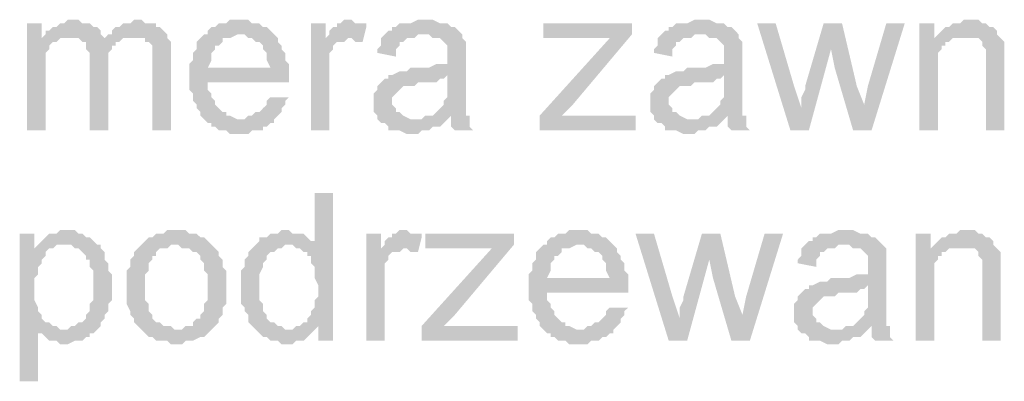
# Model space of a CAD drawing. Header units: millimetres. Extents: x -523 to 1404227, y -783705 to 1038705.
# Tile 426 of 508: x 710195 to 711325, y 230296 to 230711. Entities that reach past the tile are written whole.
import ezdxf

# ---------------------------------------------------------------- set-up
doc = ezdxf.new("R2010")
doc.units = ezdxf.units.MM
doc.linetypes.add('ACAD_ISO08W100', pattern=[36, 24, -3, 6, -3])
doc.layers.add('!!ELEKTRYKA', color=7, linetype='Continuous')

msp = doc.modelspace()

# ---------------------------------------------------------------- hatches: boundary and pattern name
at = {"layer": '!!ELEKTRYKA', "linetype": 'ACAD_ISO08W100'}
for points in [[(710219.93, 230706.47), (710203, 230706.47), (710203, 230583.71), (710224.17, 230583.71), (710224.17, 230647.21), (710224.17, 230651.44), (710224.17, 230655.67), (710224.17, 230659.91), (710224.17, 230664.14), (710224.17, 230668.37), (710224.17, 230672.61), (710228.4, 230676.84), (710228.4, 230681.07), (710232.63, 230685.31), (710236.87, 230685.31), (710241.1, 230689.54), (710219.93, 230689.54)], [(710258.04, 230710.71), (710249.57, 230710.71), (710245.33, 230706.47), (710241.1, 230706.47), (710236.87, 230702.24), (710232.63, 230702.24), (710228.4, 230698.01), (710224.17, 230698.01), (710224.17, 230693.77), (710253.8, 230689.54), (710253.8, 230689.54), (710258.04, 230689.54), (710262.27, 230689.54), (710266.5, 230685.31), (710291.91, 230689.54), (710291.91, 230689.54), (710287.67, 230693.77), (710287.67, 230698.01), (710283.44, 230702.24), (710279.2, 230702.24), (710279.2, 230702.24), (710274.97, 230706.47), (710270.74, 230706.47), (710266.5, 230706.47), (710262.27, 230710.71)], [(710330.01, 230710.71), (710325.77, 230710.71), (710321.54, 230706.47), (710313.07, 230706.47), (710308.84, 230702.24), (710304.61, 230702.24), (710300.37, 230698.01), (710300.37, 230693.77), (710296.14, 230693.77), (710325.77, 230689.54), (710330.01, 230689.54), (710334.24, 230689.54), (710338.47, 230689.54), (710338.47, 230685.31), (710342.71, 230685.31), (710346.94, 230681.07), (710346.94, 230676.84), (710346.94, 230672.61), (710346.94, 230668.37), (710346.94, 230659.91), (710346.94, 230583.71), (710368.11, 230583.71), (710368.11, 230668.37), (710368.11, 230668.37), (710368.11, 230676.84), (710368.11, 230681.07), (710368.11, 230685.31), (710363.88, 230689.54), (710363.88, 230693.77), (710359.64, 230698.01), (710359.64, 230698.01), (710355.41, 230702.24), (710351.18, 230702.24), (710351.18, 230706.47), (710346.94, 230706.47), (710338.47, 230706.47), (710334.24, 230710.71)], [(710448.54, 230710.71), (710435.84, 230710.71), (710431.61, 230706.47), (710423.14, 230706.47), (710418.91, 230702.24), (710414.68, 230702.24), (710410.44, 230698.01), (710410.44, 230693.77), (710406.21, 230693.77), (710448.54, 230693.77), (710448.54, 230693.77), (710452.78, 230693.77), (710457.01, 230689.54), (710461.24, 230689.54), (710465.48, 230685.31), (710469.71, 230685.31), (710473.94, 230681.07), (710473.94, 230681.07), (710473.94, 230676.84), (710478.18, 230672.61), (710478.18, 230668.37), (710478.18, 230664.14), (710482.41, 230655.67), (710410.44, 230655.67), (710503.58, 230655.67), (710503.58, 230659.91), (710499.35, 230664.14), (710499.35, 230668.37), (710499.35, 230672.61), (710495.11, 230676.84), (710495.11, 230681.07), (710490.88, 230685.31), (710490.88, 230689.54), (710486.65, 230693.77), (710486.65, 230693.77), (710482.41, 230698.01), (710478.18, 230702.24), (710473.94, 230702.24), (710469.71, 230706.47), (710465.48, 230706.47), (710461.24, 230706.47), (710457.01, 230710.71), (710452.78, 230710.71)], [(710545.91, 230706.47), (710528.98, 230706.47), (710528.98, 230583.71), (710550.15, 230583.71), (710550.15, 230647.21), (710550.15, 230647.21), (710550.15, 230655.67), (710550.15, 230659.91), (710550.15, 230664.14), (710550.15, 230668.37), (710550.15, 230672.61), (710554.38, 230676.84), (710554.38, 230681.07), (710558.61, 230685.31), (710562.85, 230685.31), (710567.08, 230685.31), (710571.31, 230689.54), (710545.91, 230689.54)], [(710571.31, 230710.71), (710571.31, 230710.71), (710567.08, 230710.71), (710562.85, 230706.47), (710558.61, 230706.47), (710558.61, 230702.24), (710554.38, 230702.24), (710550.15, 230698.01), (710550.15, 230693.77), (710545.91, 230689.54), (710571.31, 230689.54), (710575.55, 230689.54), (710579.78, 230685.31), (710584.01, 230685.31), (710588.25, 230685.31), (710592.48, 230702.24), (710592.48, 230706.47), (710584.01, 230706.47), (710579.78, 230706.47), (710575.55, 230710.71)], [(710660.22, 230710.71), (710660.22, 230710.71), (710651.75, 230710.71), (710643.28, 230706.47), (710639.05, 230706.47), (710634.82, 230706.47), (710630.58, 230706.47), (710626.35, 230702.24), (710622.12, 230702.24), (710622.12, 230698.01), (710617.88, 230698.01), (710613.65, 230693.77), (710655.98, 230693.77), (710660.22, 230693.77), (710664.45, 230693.77), (710668.68, 230689.54), (710672.92, 230689.54), (710677.15, 230689.54), (710681.38, 230685.31), (710681.38, 230685.31), (710685.62, 230681.07), (710685.62, 230676.84), (710685.62, 230672.61), (710685.62, 230668.37), (710685.62, 230668.37), (710685.62, 230659.91), (710685.62, 230659.91), (710681.38, 230659.91), (710681.38, 230659.91), (710677.15, 230659.91), (710672.92, 230659.91), (710664.45, 230655.67), (710660.22, 230655.67), (710655.98, 230655.67), (710647.52, 230655.67), (710643.28, 230655.67), (710639.05, 230651.44), (710634.82, 230651.44), (710630.58, 230651.44), (710630.58, 230651.44), (710622.12, 230647.21), (710617.88, 230647.21), (710685.62, 230647.21), (710685.62, 230638.74), (710685.62, 230634.51), (710685.62, 230630.27), (710685.62, 230626.04), (710685.62, 230621.81), (710681.38, 230617.57), (710681.38, 230617.57), (710681.38, 230613.34), (710677.15, 230609.11), (710672.92, 230604.87), (710668.68, 230600.64), (710664.45, 230600.64), (710660.22, 230600.64), (710689.85, 230600.64), (710689.85, 230596.41), (710689.85, 230592.17), (710689.85, 230587.94), (710694.08, 230583.71), (710715.25, 230583.71), (710715.25, 230583.71), (710711.02, 230587.94), (710711.02, 230592.17), (710711.02, 230600.64), (710706.78, 230600.64), (710706.78, 230604.87), (710706.78, 230604.87), (710706.78, 230609.11), (710706.78, 230617.57), (710706.78, 230621.81), (710706.78, 230626.04), (710706.78, 230634.51), (710706.78, 230664.14), (710706.78, 230664.14), (710706.78, 230668.37), (710706.78, 230676.84), (710706.78, 230681.07), (710706.78, 230681.07), (710706.78, 230685.31), (710702.55, 230689.54), (710702.55, 230693.77), (710698.32, 230698.01), (710698.32, 230698.01), (710694.08, 230702.24), (710689.85, 230702.24), (710685.62, 230706.47), (710685.62, 230706.47), (710681.38, 230706.47), (710677.15, 230706.47), (710668.68, 230710.71), (710664.45, 230710.71)], [(710897.29, 230706.47), (710795.69, 230706.47), (710795.69, 230689.54), (710871.89, 230689.54), (710897.29, 230693.77)], [(710977.72, 230710.71), (710977.72, 230710.71), (710969.26, 230710.71), (710960.79, 230706.47), (710956.56, 230706.47), (710952.32, 230706.47), (710948.09, 230706.47), (710943.86, 230702.24), (710939.62, 230702.24), (710939.62, 230698.01), (710935.39, 230698.01), (710931.16, 230693.77), (710973.49, 230693.77), (710977.72, 230693.77), (710981.96, 230693.77), (710986.19, 230689.54), (710990.42, 230689.54), (710994.66, 230689.54), (710998.89, 230685.31), (710998.89, 230685.31), (711003.13, 230681.07), (711003.13, 230676.84), (711003.13, 230672.61), (711003.13, 230668.37), (711003.13, 230668.37), (711003.13, 230659.91), (711003.13, 230659.91), (710998.89, 230659.91), (710998.89, 230659.91), (710994.66, 230659.91), (710990.42, 230659.91), (710981.96, 230655.67), (710977.72, 230655.67), (710973.49, 230655.67), (710965.02, 230655.67), (710960.79, 230655.67), (710956.56, 230651.44), (710952.32, 230651.44), (710948.09, 230651.44), (710948.09, 230651.44), (710939.62, 230647.21), (710935.39, 230647.21), (711003.13, 230647.21), (711003.13, 230638.74), (711003.13, 230634.51), (711003.13, 230630.27), (711003.13, 230626.04), (711003.13, 230621.81), (710998.89, 230617.57), (710998.89, 230617.57), (710998.89, 230613.34), (710994.66, 230609.11), (710990.42, 230604.87), (710986.19, 230600.64), (710981.96, 230600.64), (710977.72, 230600.64), (711007.36, 230600.64), (711007.36, 230596.41), (711007.36, 230592.17), (711007.36, 230587.94), (711011.59, 230583.71), (711032.76, 230583.71), (711032.76, 230583.71), (711028.53, 230587.94), (711028.53, 230592.17), (711028.53, 230600.64), (711024.29, 230600.64), (711024.29, 230604.87), (711024.29, 230604.87), (711024.29, 230609.11), (711024.29, 230617.57), (711024.29, 230621.81), (711024.29, 230626.04), (711024.29, 230634.51), (711024.29, 230664.14), (711024.29, 230664.14), (711024.29, 230668.37), (711024.29, 230676.84), (711024.29, 230681.07), (711024.29, 230681.07), (711024.29, 230685.31), (711020.06, 230689.54), (711020.06, 230693.77), (711015.83, 230698.01), (711015.83, 230698.01), (711011.59, 230702.24), (711007.36, 230702.24), (711003.13, 230706.47), (711003.13, 230706.47), (710998.89, 230706.47), (710994.66, 230706.47), (710986.19, 230710.71), (710981.96, 230710.71)], [(711062.39, 230706.47), (711041.23, 230706.47), (711079.33, 230583.71), (711092.03, 230609.11), (711083.56, 230634.51)], [(711138.6, 230706.47), (711117.43, 230706.47), (711096.26, 230634.51), (711096.26, 230630.27), (711092.03, 230621.81), (711092.03, 230617.57), (711092.03, 230613.34), (711092.03, 230609.11), (711092.03, 230609.11), (711079.33, 230583.71), (711100.49, 230583.71), (711125.89, 230676.84)], [(711138.6, 230706.47), (711125.89, 230676.84), (711130.13, 230655.67), (711151.3, 230583.71), (711164, 230613.34), (711155.53, 230634.51)], [(711210.56, 230706.47), (711189.4, 230706.47), (711168.23, 230634.51), (711164, 230613.34), (711151.3, 230583.71), (711172.46, 230583.71)], [(711244.43, 230706.47), (711227.5, 230706.47), (711227.5, 230583.71), (711248.66, 230583.71), (711248.66, 230651.44), (711248.66, 230655.67), (711248.66, 230659.91), (711248.66, 230664.14), (711248.66, 230668.37), (711248.66, 230672.61), (711252.9, 230676.84), (711252.9, 230681.07), (711257.13, 230681.07), (711257.13, 230685.31), (711261.37, 230685.31), (711265.6, 230689.54), (711244.43, 230689.54)], [(711282.53, 230710.71), (711282.53, 230710.71), (711278.3, 230710.71), (711274.07, 230706.47), (711269.83, 230706.47), (711265.6, 230706.47), (711261.37, 230702.24), (711257.13, 230702.24), (711252.9, 230698.01), (711252.9, 230698.01), (711248.66, 230693.77), (711278.3, 230689.54), (711282.53, 230689.54), (711286.77, 230689.54), (711291, 230689.54), (711295.23, 230689.54), (711299.47, 230685.31), (711299.47, 230681.07), (711303.7, 230676.84), (711303.7, 230676.84), (711303.7, 230672.61), (711303.7, 230668.37), (711303.7, 230664.14), (711303.7, 230659.91), (711303.7, 230583.71), (711324.87, 230583.71), (711324.87, 230659.91), (711324.87, 230659.91), (711324.87, 230668.37), (711324.87, 230672.61), (711324.87, 230676.84), (711324.87, 230681.07), (711324.87, 230681.07), (711324.87, 230685.31), (711320.63, 230689.54), (711316.4, 230693.77), (711316.4, 230698.01), (711312.17, 230702.24), (711307.93, 230702.24), (711303.7, 230706.47), (711303.7, 230706.47), (711299.47, 230706.47), (711295.23, 230710.71), (711291, 230710.71)], [(710296.14, 230693.77), (710291.91, 230689.54), (710266.5, 230685.31), (710270.74, 230685.31), (710270.74, 230681.07), (710270.74, 230676.84), (710274.97, 230672.61), (710274.97, 230668.37), (710274.97, 230664.14), (710274.97, 230583.71), (710296.14, 230583.71), (710296.14, 230655.67), (710296.14, 230655.67), (710296.14, 230664.14), (710296.14, 230668.37), (710296.14, 230672.61), (710300.37, 230676.84), (710300.37, 230681.07), (710304.61, 230681.07), (710304.61, 230685.31), (710308.84, 230685.31), (710313.07, 230689.54), (710317.31, 230689.54), (710321.54, 230689.54), (710325.77, 230689.54)], [(710406.21, 230693.77), (710406.21, 230693.77), (710401.98, 230689.54), (710397.74, 230685.31), (710397.74, 230681.07), (710397.74, 230676.84), (710393.51, 230672.61), (710393.51, 230668.37), (710393.51, 230664.14), (710389.28, 230659.91), (710389.28, 230655.67), (710389.28, 230651.44), (710389.28, 230642.97), (710389.28, 230638.74), (710389.28, 230634.51), (710389.28, 230630.27), (710393.51, 230626.04), (710393.51, 230621.81), (710393.51, 230617.57), (710397.74, 230613.34), (710397.74, 230609.11), (710401.98, 230604.87), (710401.98, 230600.64), (710406.21, 230596.41), (710448.54, 230596.41), (710448.54, 230596.41), (710444.31, 230596.41), (710435.84, 230600.64), (710431.61, 230600.64), (710431.61, 230604.87), (710427.38, 230604.87), (710423.14, 230609.11), (710423.14, 230609.11), (710418.91, 230613.34), (710418.91, 230617.57), (710414.68, 230621.81), (710414.68, 230626.04), (710410.44, 230630.27), (710410.44, 230634.51), (710410.44, 230638.74), (710503.58, 230638.74), (710503.58, 230642.97), (710503.58, 230647.21), (710503.58, 230651.44), (710503.58, 230655.67), (710410.44, 230655.67), (710410.44, 230655.67), (710414.68, 230664.14), (710414.68, 230668.37), (710414.68, 230672.61), (710418.91, 230676.84), (710418.91, 230681.07), (710423.14, 230681.07), (710427.38, 230685.31), (710427.38, 230689.54), (710431.61, 230689.54), (710435.84, 230689.54), (710444.31, 230693.77), (710448.54, 230693.77)], [(710613.65, 230693.77), (710609.42, 230689.54), (710609.42, 230681.07), (710605.18, 230676.84), (710605.18, 230672.61), (710626.35, 230668.37), (710626.35, 230672.61), (710626.35, 230676.84), (710630.58, 230681.07), (710630.58, 230685.31), (710634.82, 230685.31), (710639.05, 230689.54), (710643.28, 230689.54), (710647.52, 230689.54), (710651.75, 230693.77), (710655.98, 230693.77)], [(710897.29, 230693.77), (710871.89, 230689.54), (710791.45, 230600.64), (710791.45, 230583.71), (710816.85, 230600.64), (710829.55, 230613.34)], [(710931.16, 230693.77), (710926.92, 230689.54), (710926.92, 230681.07), (710922.69, 230676.84), (710922.69, 230672.61), (710943.86, 230668.37), (710943.86, 230672.61), (710943.86, 230676.84), (710948.09, 230681.07), (710948.09, 230685.31), (710952.32, 230685.31), (710956.56, 230689.54), (710960.79, 230689.54), (710965.02, 230689.54), (710969.26, 230693.77), (710973.49, 230693.77)], [(710617.88, 230647.21), (710617.88, 230642.97), (710613.65, 230642.97), (710609.42, 230638.74), (710609.42, 230638.74), (710605.18, 230634.51), (710605.18, 230630.27), (710600.95, 230626.04), (710600.95, 230621.81), (710600.95, 230617.57), (710600.95, 230613.34), (710600.95, 230609.11), (710600.95, 230604.87), (710605.18, 230600.64), (710605.18, 230596.41), (710609.42, 230592.17), (710613.65, 230592.17), (710613.65, 230592.17), (710617.88, 230587.94), (710617.88, 230583.71), (710622.12, 230583.71), (710626.35, 230583.71), (710630.58, 230583.71), (710639.05, 230579.47), (710643.28, 230579.47), (710647.52, 230579.47), (710651.75, 230579.47), (710655.98, 230583.71), (710660.22, 230583.71), (710664.45, 230583.71), (710668.68, 230587.94), (710672.92, 230587.94), (710677.15, 230587.94), (710681.38, 230592.17), (710685.62, 230596.41), (710647.52, 230596.41), (710647.52, 230596.41), (710643.28, 230596.41), (710634.82, 230600.64), (710634.82, 230600.64), (710630.58, 230604.87), (710626.35, 230604.87), (710626.35, 230609.11), (710622.12, 230613.34), (710622.12, 230617.57), (710622.12, 230617.57), (710622.12, 230621.81), (710626.35, 230626.04), (710626.35, 230626.04), (710630.58, 230630.27), (710634.82, 230634.51), (710639.05, 230634.51), (710643.28, 230634.51), (710647.52, 230634.51), (710651.75, 230638.74), (710655.98, 230638.74), (710660.22, 230638.74), (710664.45, 230638.74), (710672.92, 230638.74), (710677.15, 230642.97), (710681.38, 230642.97), (710681.38, 230642.97), (710685.62, 230647.21)], [(710935.39, 230647.21), (710935.39, 230642.97), (710931.16, 230642.97), (710926.92, 230638.74), (710926.92, 230638.74), (710922.69, 230634.51), (710922.69, 230630.27), (710918.46, 230626.04), (710918.46, 230621.81), (710918.46, 230617.57), (710918.46, 230613.34), (710918.46, 230609.11), (710918.46, 230604.87), (710922.69, 230600.64), (710922.69, 230596.41), (710926.92, 230592.17), (710931.16, 230592.17), (710931.16, 230592.17), (710935.39, 230587.94), (710935.39, 230583.71), (710939.62, 230583.71), (710943.86, 230583.71), (710948.09, 230583.71), (710956.56, 230579.47), (710960.79, 230579.47), (710965.02, 230579.47), (710969.26, 230579.47), (710973.49, 230583.71), (710977.72, 230583.71), (710981.96, 230583.71), (710986.19, 230587.94), (710990.42, 230587.94), (710994.66, 230587.94), (710998.89, 230592.17), (711003.13, 230596.41), (710965.02, 230596.41), (710965.02, 230596.41), (710960.79, 230596.41), (710952.32, 230600.64), (710952.32, 230600.64), (710948.09, 230604.87), (710943.86, 230604.87), (710943.86, 230609.11), (710939.62, 230613.34), (710939.62, 230617.57), (710939.62, 230617.57), (710939.62, 230621.81), (710943.86, 230626.04), (710943.86, 230626.04), (710948.09, 230630.27), (710952.32, 230634.51), (710956.56, 230634.51), (710960.79, 230634.51), (710965.02, 230634.51), (710969.26, 230638.74), (710973.49, 230638.74), (710977.72, 230638.74), (710981.96, 230638.74), (710990.42, 230638.74), (710994.66, 230642.97), (710998.89, 230642.97), (710998.89, 230642.97), (711003.13, 230647.21)], [(710482.41, 230621.81), (710478.18, 230617.57), (710478.18, 230613.34), (710473.94, 230609.11), (710469.71, 230604.87), (710469.71, 230604.87), (710465.48, 230604.87), (710461.24, 230600.64), (710457.01, 230600.64), (710452.78, 230596.41), (710448.54, 230596.41), (710406.21, 230596.41), (710406.21, 230596.41), (710410.44, 230592.17), (710414.68, 230592.17), (710414.68, 230587.94), (710418.91, 230587.94), (710423.14, 230583.71), (710427.38, 230583.71), (710431.61, 230583.71), (710435.84, 230579.47), (710444.31, 230579.47), (710448.54, 230579.47), (710452.78, 230579.47), (710457.01, 230579.47), (710461.24, 230583.71), (710465.48, 230583.71), (710473.94, 230583.71), (710473.94, 230587.94), (710478.18, 230587.94), (710482.41, 230592.17), (710486.65, 230592.17), (710486.65, 230596.41), (710490.88, 230600.64), (710495.11, 230604.87), (710495.11, 230609.11), (710499.35, 230613.34), (710499.35, 230617.57), (710503.58, 230621.81)], [(710660.22, 230600.64), (710655.98, 230596.41), (710647.52, 230596.41), (710685.62, 230596.41), (710689.85, 230600.64)], [(710977.72, 230600.64), (710973.49, 230596.41), (710965.02, 230596.41), (711003.13, 230596.41), (711007.36, 230600.64)], [(710554.38, 230511.74), (710533.21, 230511.74), (710533.21, 230452.47), (710503.58, 230452.47), (710507.81, 230452.47), (710512.05, 230448.23), (710516.28, 230448.23), (710520.51, 230444), (710524.75, 230444), (710524.75, 230439.77), (710528.98, 230439.77), (710528.98, 230435.53), (710528.98, 230431.3), (710533.21, 230427.07), (710533.21, 230422.83), (710533.21, 230418.6), (710533.21, 230414.37), (710537.45, 230405.9), (710537.45, 230401.67), (710537.45, 230397.43), (710537.45, 230393.2), (710533.21, 230388.97), (710533.21, 230384.73), (710533.21, 230380.5), (710528.98, 230376.27), (710528.98, 230372.03), (710524.75, 230367.8), (710524.75, 230363.57), (710520.51, 230363.57), (710516.28, 230359.33), (710512.05, 230359.33), (710537.45, 230359.33), (710537.45, 230342.4), (710554.38, 230342.4)], [(710211.47, 230465.17), (710194.53, 230465.17), (710194.53, 230295.83), (710215.7, 230295.83), (710215.7, 230355.1), (710245.33, 230355.1), (710241.1, 230355.1), (710236.87, 230359.33), (710232.63, 230359.33), (710228.4, 230363.57), (710224.17, 230363.57), (710219.93, 230367.8), (710219.93, 230372.03), (710215.7, 230376.27), (710215.7, 230376.27), (710215.7, 230380.5), (710211.47, 230388.97), (710211.47, 230393.2), (710211.47, 230397.43), (710211.47, 230401.67), (710211.47, 230405.9), (710211.47, 230410.13), (710211.47, 230414.37), (710215.7, 230418.6), (710215.7, 230422.83), (710215.7, 230427.07), (710219.93, 230431.3), (710219.93, 230435.53), (710224.17, 230439.77), (710224.17, 230444), (710228.4, 230448.23), (710232.63, 230448.23), (710211.47, 230448.23)], [(710249.57, 230469.4), (710241.1, 230469.4), (710236.87, 230465.17), (710228.4, 230465.17), (710224.17, 230460.94), (710224.17, 230460.94), (710219.93, 230456.7), (710215.7, 230452.47), (710245.33, 230452.47), (710249.57, 230452.47), (710253.8, 230452.47), (710258.04, 230448.23), (710262.27, 230448.23), (710266.5, 230444), (710270.74, 230439.77), (710270.74, 230435.53), (710274.97, 230435.53), (710274.97, 230431.3), (710274.97, 230427.07), (710279.2, 230422.83), (710279.2, 230414.37), (710279.2, 230410.13), (710279.2, 230405.9), (710279.2, 230401.67), (710279.2, 230397.43), (710279.2, 230393.2), (710279.2, 230388.97), (710274.97, 230384.73), (710274.97, 230380.5), (710274.97, 230376.27), (710270.74, 230372.03), (710270.74, 230367.8), (710266.5, 230363.57), (710262.27, 230363.57), (710258.04, 230359.33), (710253.8, 230359.33), (710249.57, 230355.1), (710245.33, 230355.1), (710215.7, 230355.1), (710215.7, 230350.87), (710219.93, 230350.87), (710224.17, 230346.63), (710228.4, 230342.4), (710228.4, 230342.4), (710232.63, 230342.4), (710236.87, 230342.4), (710241.1, 230338.17), (710245.33, 230338.17), (710245.33, 230338.17), (710249.57, 230338.17), (710258.04, 230342.4), (710262.27, 230342.4), (710266.5, 230342.4), (710270.74, 230346.63), (710274.97, 230346.63), (710274.97, 230350.87), (710279.2, 230350.87), (710283.44, 230355.1), (710287.67, 230359.33), (710287.67, 230363.57), (710291.91, 230367.8), (710291.91, 230372.03), (710291.91, 230372.03), (710296.14, 230376.27), (710296.14, 230380.5), (710296.14, 230384.73), (710300.37, 230388.97), (710300.37, 230393.2), (710300.37, 230401.67), (710300.37, 230405.9), (710300.37, 230405.9), (710300.37, 230410.13), (710300.37, 230414.37), (710300.37, 230418.6), (710296.14, 230422.83), (710296.14, 230427.07), (710296.14, 230431.3), (710291.91, 230435.53), (710291.91, 230439.77), (710291.91, 230444), (710287.67, 230448.23), (710287.67, 230452.47), (710283.44, 230452.47), (710279.2, 230456.7), (710274.97, 230460.94), (710274.97, 230460.94), (710270.74, 230460.94), (710266.5, 230465.17), (710262.27, 230465.17), (710258.04, 230469.4), (710253.8, 230469.4)], [(710372.34, 230469.4), (710363.88, 230469.4), (710359.64, 230465.17), (710351.18, 230465.17), (710346.94, 230460.94), (710342.71, 230460.94), (710338.47, 230456.7), (710334.24, 230452.47), (710334.24, 230452.47), (710334.24, 230452.47), (710372.34, 230452.47), (710376.58, 230452.47), (710380.81, 230448.23), (710385.04, 230448.23), (710389.28, 230448.23), (710393.51, 230444), (710397.74, 230444), (710401.98, 230439.77), (710401.98, 230435.53), (710406.21, 230431.3), (710406.21, 230427.07), (710406.21, 230422.83), (710410.44, 230418.6), (710410.44, 230414.37), (710410.44, 230410.13), (710410.44, 230405.9), (710410.44, 230401.67), (710410.44, 230397.43), (710410.44, 230393.2), (710410.44, 230388.97), (710406.21, 230384.73), (710406.21, 230380.5), (710406.21, 230376.27), (710401.98, 230372.03), (710401.98, 230367.8), (710397.74, 230367.8), (710393.51, 230363.57), (710393.51, 230359.33), (710389.28, 230359.33), (710385.04, 230359.33), (710380.81, 230355.1), (710372.34, 230355.1), (710334.24, 230355.1), (710334.24, 230355.1), (710338.47, 230350.87), (710342.71, 230346.63), (710346.94, 230346.63), (710351.18, 230342.4), (710355.41, 230342.4), (710359.64, 230342.4), (710363.88, 230342.4), (710368.11, 230338.17), (710372.34, 230338.17), (710376.58, 230338.17), (710380.81, 230338.17), (710385.04, 230342.4), (710389.28, 230342.4), (710393.51, 230342.4), (710401.98, 230346.63), (710406.21, 230346.63), (710406.21, 230346.63), (710410.44, 230350.87), (710414.68, 230355.1), (710414.68, 230355.1), (710418.91, 230359.33), (710423.14, 230363.57), (710423.14, 230367.8), (710423.14, 230367.8), (710427.38, 230372.03), (710427.38, 230376.27), (710427.38, 230380.5), (710431.61, 230384.73), (710431.61, 230388.97), (710431.61, 230393.2), (710431.61, 230401.67), (710431.61, 230405.9), (710431.61, 230410.13), (710431.61, 230414.37), (710431.61, 230418.6), (710431.61, 230422.83), (710427.38, 230427.07), (710427.38, 230431.3), (710427.38, 230435.53), (710423.14, 230439.77), (710423.14, 230444), (710418.91, 230448.23), (710414.68, 230452.47), (710414.68, 230452.47), (710410.44, 230456.7), (710406.21, 230460.94), (710401.98, 230460.94), (710397.74, 230465.17), (710393.51, 230465.17), (710389.28, 230465.17), (710385.04, 230469.4), (710380.81, 230469.4)], [(710499.35, 230469.4), (710499.35, 230469.4), (710495.11, 230469.4), (710490.88, 230465.17), (710486.65, 230465.17), (710482.41, 230465.17), (710478.18, 230460.94), (710473.94, 230460.94), (710469.71, 230460.94), (710469.71, 230456.7), (710465.48, 230452.47), (710461.24, 230448.23), (710457.01, 230444), (710457.01, 230439.77), (710452.78, 230435.53), (710452.78, 230435.53), (710452.78, 230431.3), (710452.78, 230427.07), (710448.54, 230422.83), (710448.54, 230418.6), (710448.54, 230414.37), (710448.54, 230410.13), (710448.54, 230401.67), (710448.54, 230401.67), (710448.54, 230397.43), (710448.54, 230393.2), (710448.54, 230388.97), (710448.54, 230384.73), (710452.78, 230380.5), (710452.78, 230376.27), (710457.01, 230372.03), (710457.01, 230367.8), (710457.01, 230363.57), (710461.24, 230359.33), (710465.48, 230355.1), (710503.58, 230355.1), (710499.35, 230355.1), (710495.11, 230359.33), (710490.88, 230359.33), (710486.65, 230363.57), (710482.41, 230363.57), (710478.18, 230367.8), (710478.18, 230367.8), (710478.18, 230372.03), (710473.94, 230376.27), (710473.94, 230380.5), (710473.94, 230384.73), (710469.71, 230388.97), (710469.71, 230393.2), (710469.71, 230397.43), (710469.71, 230401.67), (710469.71, 230405.9), (710469.71, 230410.13), (710469.71, 230414.37), (710469.71, 230418.6), (710473.94, 230427.07), (710473.94, 230431.3), (710473.94, 230431.3), (710478.18, 230435.53), (710478.18, 230439.77), (710482.41, 230444), (710486.65, 230444), (710490.88, 230448.23), (710495.11, 230448.23), (710499.35, 230452.47), (710503.58, 230452.47), (710533.21, 230452.47), (710533.21, 230456.7), (710528.98, 230456.7), (710524.75, 230460.94), (710520.51, 230465.17), (710520.51, 230465.17), (710516.28, 230465.17), (710507.81, 230465.17), (710503.58, 230469.4)], [(710609.42, 230465.17), (710592.48, 230465.17), (710592.48, 230342.4), (710613.65, 230342.4), (710613.65, 230405.9), (710613.65, 230405.9), (710613.65, 230414.37), (710613.65, 230418.6), (710613.65, 230422.83), (710613.65, 230427.07), (710613.65, 230431.3), (710617.88, 230435.53), (710617.88, 230439.77), (710622.12, 230444), (710626.35, 230444), (710630.58, 230444), (710634.82, 230448.23), (710609.42, 230448.23)], [(710634.82, 230469.4), (710634.82, 230469.4), (710630.58, 230469.4), (710626.35, 230465.17), (710622.12, 230465.17), (710622.12, 230460.94), (710617.88, 230460.94), (710613.65, 230456.7), (710613.65, 230452.47), (710609.42, 230448.23), (710634.82, 230448.23), (710639.05, 230448.23), (710643.28, 230444), (710647.52, 230444), (710651.75, 230444), (710655.98, 230460.94), (710655.98, 230465.17), (710647.52, 230465.17), (710643.28, 230465.17), (710639.05, 230469.4)], [(710761.82, 230465.17), (710660.22, 230465.17), (710660.22, 230448.23), (710736.42, 230448.23), (710761.82, 230452.47)], [(710838.02, 230469.4), (710825.32, 230469.4), (710821.09, 230465.17), (710812.62, 230465.17), (710808.39, 230460.94), (710804.15, 230460.94), (710799.92, 230456.7), (710799.92, 230452.47), (710795.69, 230452.47), (710838.02, 230452.47), (710838.02, 230452.47), (710842.25, 230452.47), (710846.49, 230448.23), (710850.72, 230448.23), (710854.95, 230444), (710859.19, 230444), (710863.42, 230439.77), (710863.42, 230439.77), (710863.42, 230435.53), (710867.65, 230431.3), (710867.65, 230427.07), (710867.65, 230422.83), (710871.89, 230414.37), (710799.92, 230414.37), (710893.06, 230414.37), (710893.06, 230418.6), (710888.82, 230422.83), (710888.82, 230427.07), (710888.82, 230431.3), (710884.59, 230435.53), (710884.59, 230439.77), (710880.36, 230444), (710880.36, 230448.23), (710876.12, 230452.47), (710876.12, 230452.47), (710871.89, 230456.7), (710867.65, 230460.94), (710863.42, 230460.94), (710859.19, 230465.17), (710854.95, 230465.17), (710850.72, 230465.17), (710846.49, 230469.4), (710842.25, 230469.4)], [(710922.69, 230465.17), (710901.52, 230465.17), (710939.62, 230342.4), (710952.32, 230367.8), (710943.86, 230393.2)], [(710998.89, 230465.17), (710977.72, 230465.17), (710956.56, 230393.2), (710956.56, 230388.97), (710952.32, 230380.5), (710952.32, 230376.27), (710952.32, 230372.03), (710952.32, 230367.8), (710952.32, 230367.8), (710939.62, 230342.4), (710960.79, 230342.4), (710986.19, 230435.53)], [(710998.89, 230465.17), (710986.19, 230435.53), (710990.42, 230414.37), (711011.59, 230342.4), (711024.29, 230372.03), (711015.83, 230393.2)], [(711070.86, 230465.17), (711049.69, 230465.17), (711028.53, 230393.2), (711024.29, 230372.03), (711011.59, 230342.4), (711032.76, 230342.4)], [(711142.83, 230469.4), (711134.36, 230469.4), (711125.89, 230465.17), (711113.19, 230465.17), (711108.96, 230460.94), (711104.73, 230460.94), (711104.73, 230456.7), (711100.49, 230456.7), (711096.26, 230452.47), (711138.6, 230452.47), (711142.83, 230452.47), (711147.06, 230452.47), (711151.3, 230448.23), (711155.53, 230448.23), (711159.76, 230448.23), (711164, 230444), (711164, 230444), (711168.23, 230439.77), (711168.23, 230435.53), (711168.23, 230431.3), (711168.23, 230427.07), (711168.23, 230427.07), (711168.23, 230418.6), (711164, 230418.6), (711164, 230418.6), (711159.76, 230418.6), (711155.53, 230418.6), (711147.06, 230414.37), (711142.83, 230414.37), (711138.6, 230414.37), (711130.13, 230414.37), (711125.89, 230414.37), (711121.66, 230410.13), (711117.43, 230410.13), (711113.19, 230410.13), (711113.19, 230410.13), (711104.73, 230405.9), (711100.49, 230405.9), (711168.23, 230405.9), (711168.23, 230397.43), (711168.23, 230393.2), (711168.23, 230388.97), (711168.23, 230384.73), (711168.23, 230380.5), (711164, 230376.27), (711164, 230376.27), (711164, 230372.03), (711159.76, 230367.8), (711155.53, 230363.57), (711151.3, 230359.33), (711147.06, 230359.33), (711142.83, 230359.33), (711172.46, 230359.33), (711172.46, 230355.1), (711172.46, 230350.87), (711172.46, 230346.63), (711176.7, 230342.4), (711197.86, 230342.4), (711197.86, 230342.4), (711193.63, 230346.63), (711193.63, 230350.87), (711193.63, 230359.33), (711189.4, 230359.33), (711189.4, 230363.57), (711189.4, 230363.57), (711189.4, 230367.8), (711189.4, 230376.27), (711189.4, 230380.5), (711189.4, 230384.73), (711189.4, 230393.2), (711189.4, 230422.83), (711189.4, 230422.83), (711189.4, 230427.07), (711189.4, 230435.53), (711189.4, 230439.77), (711189.4, 230439.77), (711189.4, 230444), (711189.4, 230448.23), (711185.16, 230452.47), (711180.93, 230456.7), (711180.93, 230456.7), (711176.7, 230460.94), (711172.46, 230460.94), (711168.23, 230465.17), (711168.23, 230465.17), (711164, 230465.17), (711159.76, 230465.17), (711151.3, 230469.4), (711147.06, 230469.4)], [(711240.2, 230465.17), (711223.26, 230465.17), (711223.26, 230342.4), (711244.43, 230342.4), (711244.43, 230410.13), (711244.43, 230414.37), (711244.43, 230418.6), (711244.43, 230422.83), (711244.43, 230427.07), (711244.43, 230431.3), (711248.66, 230435.53), (711248.66, 230439.77), (711252.9, 230439.77), (711252.9, 230444), (711257.13, 230444), (711261.37, 230448.23), (711240.2, 230448.23)], [(711278.3, 230469.4), (711278.3, 230469.4), (711274.07, 230469.4), (711269.83, 230465.17), (711265.6, 230465.17), (711261.37, 230465.17), (711257.13, 230460.94), (711252.9, 230460.94), (711248.66, 230456.7), (711248.66, 230456.7), (711244.43, 230452.47), (711274.07, 230448.23), (711278.3, 230448.23), (711282.53, 230448.23), (711286.77, 230448.23), (711291, 230448.23), (711295.23, 230444), (711295.23, 230439.77), (711299.47, 230435.53), (711299.47, 230435.53), (711299.47, 230431.3), (711299.47, 230427.07), (711299.47, 230422.83), (711299.47, 230418.6), (711299.47, 230342.4), (711320.63, 230342.4), (711320.63, 230418.6), (711320.63, 230418.6), (711320.63, 230427.07), (711320.63, 230431.3), (711320.63, 230435.53), (711320.63, 230439.77), (711320.63, 230439.77), (711320.63, 230444), (711316.4, 230448.23), (711312.17, 230452.47), (711312.17, 230456.7), (711307.93, 230460.94), (711303.7, 230460.94), (711299.47, 230465.17), (711299.47, 230465.17), (711295.23, 230465.17), (711291, 230469.4), (711286.77, 230469.4)], [(710215.7, 230452.47), (710211.47, 230448.23), (710232.63, 230448.23), (710236.87, 230452.47), (710241.1, 230452.47), (710245.33, 230452.47)], [(710334.24, 230452.47), (710330.01, 230448.23), (710325.77, 230444), (710325.77, 230439.77), (710321.54, 230435.53), (710321.54, 230435.53), (710321.54, 230427.07), (710317.31, 230422.83), (710317.31, 230418.6), (710317.31, 230414.37), (710317.31, 230410.13), (710317.31, 230405.9), (710317.31, 230401.67), (710317.31, 230397.43), (710317.31, 230393.2), (710317.31, 230388.97), (710317.31, 230384.73), (710321.54, 230376.27), (710321.54, 230372.03), (710321.54, 230372.03), (710325.77, 230367.8), (710325.77, 230363.57), (710330.01, 230359.33), (710334.24, 230355.1), (710372.34, 230355.1), (710372.34, 230355.1), (710368.11, 230359.33), (710363.88, 230359.33), (710359.64, 230359.33), (710355.41, 230363.57), (710351.18, 230363.57), (710346.94, 230367.8), (710346.94, 230367.8), (710346.94, 230372.03), (710342.71, 230376.27), (710342.71, 230380.5), (710342.71, 230384.73), (710338.47, 230388.97), (710338.47, 230393.2), (710338.47, 230397.43), (710338.47, 230405.9), (710338.47, 230405.9), (710338.47, 230410.13), (710338.47, 230414.37), (710338.47, 230418.6), (710342.71, 230422.83), (710342.71, 230427.07), (710342.71, 230431.3), (710346.94, 230435.53), (710346.94, 230439.77), (710351.18, 230439.77), (710351.18, 230444), (710355.41, 230448.23), (710359.64, 230448.23), (710363.88, 230448.23), (710368.11, 230452.47), (710372.34, 230452.47)], [(710761.82, 230452.47), (710736.42, 230448.23), (710655.98, 230359.33), (710655.98, 230342.4), (710681.38, 230359.33), (710694.08, 230372.03)], [(710795.69, 230452.47), (710795.69, 230452.47), (710791.45, 230448.23), (710787.22, 230444), (710787.22, 230439.77), (710787.22, 230435.53), (710782.99, 230431.3), (710782.99, 230427.07), (710782.99, 230422.83), (710778.75, 230418.6), (710778.75, 230414.37), (710778.75, 230410.13), (710778.75, 230401.67), (710778.75, 230397.43), (710778.75, 230393.2), (710778.75, 230388.97), (710782.99, 230384.73), (710782.99, 230380.5), (710782.99, 230376.27), (710787.22, 230372.03), (710787.22, 230367.8), (710791.45, 230363.57), (710791.45, 230359.33), (710795.69, 230355.1), (710838.02, 230355.1), (710838.02, 230355.1), (710833.79, 230355.1), (710825.32, 230359.33), (710821.09, 230359.33), (710821.09, 230363.57), (710816.85, 230363.57), (710812.62, 230367.8), (710812.62, 230367.8), (710808.39, 230372.03), (710808.39, 230376.27), (710804.15, 230380.5), (710804.15, 230384.73), (710799.92, 230388.97), (710799.92, 230393.2), (710799.92, 230397.43), (710893.06, 230397.43), (710893.06, 230401.67), (710893.06, 230405.9), (710893.06, 230410.13), (710893.06, 230414.37), (710799.92, 230414.37), (710799.92, 230414.37), (710804.15, 230422.83), (710804.15, 230427.07), (710804.15, 230431.3), (710808.39, 230435.53), (710808.39, 230439.77), (710812.62, 230439.77), (710816.85, 230444), (710816.85, 230448.23), (710821.09, 230448.23), (710825.32, 230448.23), (710833.79, 230452.47), (710838.02, 230452.47)], [(711096.26, 230452.47), (711092.03, 230448.23), (711092.03, 230439.77), (711087.79, 230435.53), (711087.79, 230431.3), (711108.96, 230427.07), (711108.96, 230431.3), (711108.96, 230435.53), (711113.19, 230439.77), (711113.19, 230444), (711117.43, 230444), (711121.66, 230448.23), (711125.89, 230448.23), (711130.13, 230448.23), (711134.36, 230452.47), (711138.6, 230452.47)], [(711100.49, 230405.9), (711100.49, 230401.67), (711096.26, 230401.67), (711092.03, 230397.43), (711092.03, 230397.43), (711087.79, 230393.2), (711087.79, 230388.97), (711083.56, 230384.73), (711083.56, 230380.5), (711083.56, 230376.27), (711083.56, 230376.27), (711083.56, 230367.8), (711083.56, 230363.57), (711087.79, 230359.33), (711087.79, 230355.1), (711092.03, 230350.87), (711096.26, 230350.87), (711096.26, 230350.87), (711100.49, 230346.63), (711100.49, 230342.4), (711104.73, 230342.4), (711108.96, 230342.4), (711113.19, 230342.4), (711121.66, 230338.17), (711125.89, 230338.17), (711130.13, 230338.17), (711134.36, 230338.17), (711138.6, 230342.4), (711142.83, 230342.4), (711147.06, 230342.4), (711151.3, 230346.63), (711155.53, 230346.63), (711159.76, 230346.63), (711164, 230350.87), (711168.23, 230355.1), (711130.13, 230355.1), (711130.13, 230355.1), (711125.89, 230355.1), (711117.43, 230359.33), (711117.43, 230359.33), (711113.19, 230363.57), (711108.96, 230363.57), (711108.96, 230367.8), (711104.73, 230372.03), (711104.73, 230376.27), (711104.73, 230376.27), (711104.73, 230380.5), (711108.96, 230384.73), (711108.96, 230384.73), (711113.19, 230388.97), (711117.43, 230393.2), (711121.66, 230393.2), (711125.89, 230393.2), (711130.13, 230393.2), (711134.36, 230397.43), (711138.6, 230397.43), (711142.83, 230397.43), (711147.06, 230397.43), (711155.53, 230397.43), (711159.76, 230401.67), (711164, 230401.67), (711164, 230401.67), (711168.23, 230405.9)], [(710871.89, 230380.5), (710867.65, 230376.27), (710867.65, 230372.03), (710863.42, 230367.8), (710859.19, 230363.57), (710859.19, 230363.57), (710854.95, 230363.57), (710850.72, 230359.33), (710846.49, 230359.33), (710842.25, 230355.1), (710838.02, 230355.1), (710795.69, 230355.1), (710795.69, 230355.1), (710799.92, 230350.87), (710804.15, 230350.87), (710804.15, 230346.63), (710808.39, 230346.63), (710812.62, 230342.4), (710816.85, 230342.4), (710821.09, 230342.4), (710825.32, 230338.17), (710833.79, 230338.17), (710838.02, 230338.17), (710842.25, 230338.17), (710846.49, 230338.17), (710850.72, 230342.4), (710854.95, 230342.4), (710859.19, 230342.4), (710863.42, 230346.63), (710867.65, 230346.63), (710871.89, 230350.87), (710876.12, 230350.87), (710876.12, 230355.1), (710880.36, 230359.33), (710884.59, 230363.57), (710884.59, 230367.8), (710888.82, 230372.03), (710888.82, 230376.27), (710893.06, 230380.5)], [(710512.05, 230359.33), (710507.81, 230355.1), (710465.48, 230355.1), (710469.71, 230350.87), (710473.94, 230346.63), (710473.94, 230346.63), (710478.18, 230346.63), (710482.41, 230342.4), (710486.65, 230342.4), (710490.88, 230342.4), (710495.11, 230338.17), (710499.35, 230338.17), (710507.81, 230338.17), (710512.05, 230342.4), (710516.28, 230342.4), (710520.51, 230342.4), (710524.75, 230346.63), (710524.75, 230346.63), (710528.98, 230350.87), (710533.21, 230355.1), (710537.45, 230359.33)], [(711142.83, 230359.33), (711138.6, 230355.1), (711130.13, 230355.1), (711168.23, 230355.1), (711172.46, 230359.33)]]:
    msp.add_hatch(color=7, dxfattribs=at).paths.add_polyline_path(points)

# ---------------------------------------------------------------- linework, layer by layer
at = {"layer": '!!ELEKTRYKA', "color": 7, "linetype": 'ACAD_ISO08W100', "lineweight": -3}
for points in [[(710224.17, 230693.77), (710219.93, 230689.54), (710253.8, 230689.54)], [(711248.66, 230693.77), (711244.43, 230689.54), (711278.3, 230689.54)], [(710901.52, 230600.64), (710816.85, 230600.64), (710901.52, 230583.71), (710791.45, 230583.71)], [(711244.43, 230452.47), (711240.2, 230448.23), (711274.07, 230448.23)], [(710766.05, 230359.33), (710681.38, 230359.33), (710766.05, 230342.4), (710655.98, 230342.4)]]:
    msp.add_solid(points, dxfattribs=at)

doc.saveas('drawing.dxf')
